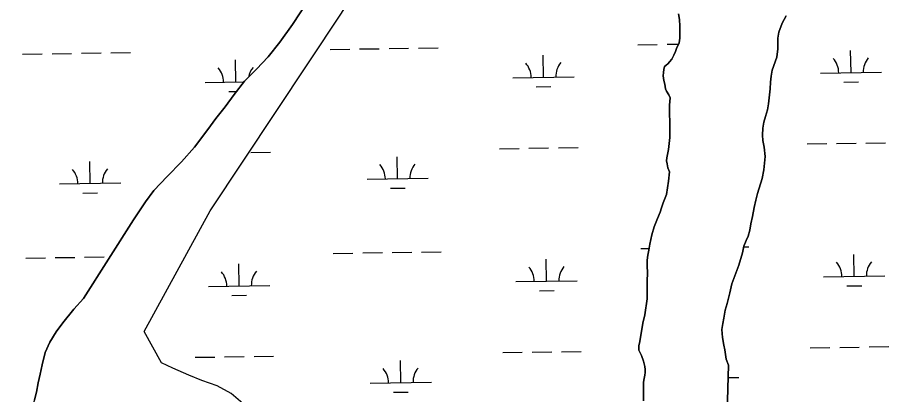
# Model space of a CAD drawing. Extents: x 3823584 to 3861785, y 301729 to 327625.
# Drawn here: x 3839304 to 3840740, y 316220 to 316835 of the extents above; entities that cross this region are included whole.
import ezdxf

# ---------------------------------------------------------------- set-up
doc = ezdxf.new("R2010")
doc.units = 0
doc.layers.add('V-TOPO-SHOR', color=7, linetype='Continuous')
doc.layers.add('V-WETL-SWMP', color=7, linetype='Continuous')

msp = doc.modelspace()

# ---------------------------------------------------------------- linework, layer by layer
at = {"layer": 'V-TOPO-SHOR'}
for points in [[(3839510.7, 316322.6), (3839618.4, 316519.5), (3839832.6, 316842), (3839947.4, 317028), (3839967.3, 317055.5), (3840202.9, 317393.2), (3840394.5, 317642.2), (3840536.5, 317809.3), (3840550.7, 317815.7), (3840560.3, 317824), (3840573.6, 317837.1), (3840584.2, 317849.3), (3840596.6, 317861.3), (3840670.9, 317955.5), (3840683.4, 317964.6), (3840697, 317970), (3840711.2, 317973.7), (3840720, 317975.4), (3840727.7, 317974.3), (3840739.7, 317970.8)], [(3839331.5, 316211.2), (3839334.9, 316224.1), (3839337.8, 316239), (3839340.7, 316253.1), (3839344.1, 316268.7), (3839348.9, 316288.7), (3839356.5, 316305.6), (3839367.2, 316322.1), (3839378, 316337), (3839396, 316359.1), (3839411.8, 316376.5), (3839493, 316505), (3839512.5, 316534.2), (3839526.3, 316552.7), (3839548.3, 316575.6), (3839571.4, 316599.6), (3839592.6, 316623.3), (3839614.4, 316652.1), (3839627.5, 316670.2), (3839642.9, 316689.1), (3839657.4, 316709.6), (3839674.3, 316731.2), (3839693.6, 316751), (3839712.9, 316770.7), (3839731.7, 316794.7), (3839752.4, 316823.5), (3839883.4, 317022.9)], [(3840325.3, 316209.8), (3840325.6, 316233.4), (3840325.5, 316240), (3840326.4, 316246.2), (3840327.5, 316251.5), (3840328, 316256), (3840328, 316260.7), (3840327.7, 316266), (3840325.5, 316274.5), (3840321.9, 316283.5), (3840318, 316292.4), (3840318, 316299.6), (3840319.4, 316306.6), (3840324.5, 316336.2), (3840327.3, 316350.2), (3840331.1, 316376), (3840331.5, 316388.7), (3840331.5, 316405.3), (3840331.7, 316418), (3840331.6, 316430.7), (3840331.5, 316439.1), (3840332.7, 316447.1), (3840334, 316455.3), (3840335.6, 316465.4), (3840338.8, 316480.7), (3840342.7, 316493.8), (3840348.2, 316507.1), (3840352.4, 316517.5), (3840354.8, 316524.6), (3840357.6, 316532.8), (3840359.9, 316538.3), (3840362.9, 316546.5), (3840366, 316568), (3840367.6, 316583.3), (3840365.1, 316589.9), (3840363.9, 316596.3), (3840363, 316601.2), (3840363.4, 316606.4), (3840364.3, 316611.5), (3840365.9, 316619.5), (3840367.4, 316629.3), (3840368.2, 316639.1), (3840368.5, 316652.9), (3840368.1, 316663.9), (3840368.1, 316668.3), (3840368, 316674.4), (3840367.9, 316683), (3840368, 316691.9), (3840369, 316703.9), (3840366.6, 316708.7), (3840363, 316714.7), (3840361.4, 316718.8), (3840360.1, 316726.2), (3840358.7, 316732.2), (3840357.6, 316739.8), (3840357.8, 316745.1), (3840358.7, 316750), (3840359.8, 316754.9), (3840361.9, 316757), (3840365.4, 316760), (3840367.9, 316762.8), (3840371.5, 316767.3), (3840374.6, 316773.6), (3840377.4, 316779.5), (3840379.3, 316784.4), (3840383.3, 316793.6), (3840384.8, 316801.6), (3840384.9, 316810.2), (3840384.9, 316820.7), (3840384.2, 316831.6), (3840382.5, 316841)], [(3840558.2, 316837.9), (3840551.8, 316825.8), (3840546.1, 316811.4), (3840544.4, 316801.5), (3840544.6, 316793), (3840544.8, 316783.7), (3840542.9, 316770.5), (3840535.4, 316749.4), (3840533.6, 316739.5), (3840532.7, 316729.5), (3840531.8, 316718.7), (3840529.6, 316694.1), (3840527.9, 316684.3), (3840524.4, 316673.6), (3840521.9, 316664.2), (3840520.3, 316654.5), (3840519.4, 316643.2), (3840520, 316634.2), (3840522.5, 316623.3), (3840524.1, 316608.2), (3840521.8, 316586.4), (3840518.8, 316572.5), (3840511.2, 316548)], [(3840511.2, 316548), (3840508.5, 316537), (3840505.7, 316525.2), (3840503, 316510.6), (3840500.7, 316498.3), (3840499.1, 316487.9), (3840496.2, 316478.3), (3840493, 316471.3), (3840489.3, 316462.3), (3840486.9, 316451), (3840481.1, 316431.2), (3840474.2, 316413.8), (3840469.3, 316400.4), (3840466.2, 316385.9), (3840461.9, 316368.7), (3840458.9, 316357.6), (3840456.6, 316344.8), (3840454.8, 316336.1), (3840453.4, 316326.3), (3840454.3, 316313), (3840456.5, 316300.7), (3840458.1, 316292.8), (3840460.4, 316277.6), (3840464.3, 316267.9), (3840462.1, 316191)], [(3839690.2, 315964.1), (3839698.7, 315982.6), (3839703.2, 316008.6), (3839706.7, 316031.3), (3839707.4, 316062.1), (3839705.9, 316096.7), (3839700.5, 316137.2), (3839694.3, 316165.2), (3839688.1, 316184.6), (3839671.6, 316205.4), (3839652.5, 316221.9), (3839629.7, 316234.1), (3839604.7, 316243), (3839583.5, 316251.4), (3839557.4, 316262.9), (3839539, 316271.9), (3839510.7, 316322.6)]]:
    msp.add_lwpolyline(points, dxfattribs=at)
at = {"layer": 'V-WETL-SWMP'}
for p, q in [((3839862.1, 316783.7), (3839894.1, 316784.2)), ((3839910.1, 316784.4), (3839942.1, 316784.9)), ((3839958.1, 316785.2), (3839990.1, 316785.7)), ((3840315.9, 316790.7), (3840347.9, 316791.2)), ((3840363.9, 316791.4), (3840382.5, 316791.7)), ((3839312.2, 316775.2), (3839344.2, 316775.7)), ((3839360.2, 316776), (3839392.2, 316776.5)), ((3839408.2, 316776.7), (3839440.2, 316777.2)), ((3839456.2, 316777.4), (3839488.2, 316777.9)), ((3839814.1, 316783), (3839846.1, 316783.5)), ((3840162.1, 316737.6), (3840161.6, 316773.6)), ((3840664, 316745.3), (3840663.4, 316781.3)), ((3839660.3, 316729.8), (3839659.7, 316765.8)), ((3840614, 316744.5), (3840714, 316746.1)), ((3839610.3, 316729.1), (3839673.4, 316730)), ((3840112.1, 316736.8), (3840212.1, 316738.4)), ((3840652.2, 316729.7), (3840676.2, 316730.1)), ((3839648.5, 316714.2), (3839661.2, 316714.4)), ((3840150.4, 316722), (3840174.4, 316722.3)), ((3840592.4, 316628.8), (3840624.4, 316629.3)), ((3840640.4, 316629.5), (3840672.4, 316630)), ((3840688.4, 316630.2), (3840720.4, 316630.7)), ((3839684.7, 316614.8), (3839716.7, 316615.3)), ((3840090.5, 316621), (3840122.5, 316621.5)), ((3840138.5, 316621.8), (3840170.5, 316622.3)), ((3840186.5, 316622.5), (3840218.5, 316623)), ((3839422.3, 316564.3), (3839421.8, 316600.3)), ((3839924.2, 316572), (3839923.6, 316608)), ((3839874.2, 316571.3), (3839974.2, 316572.8)), ((3839372.3, 316563.5), (3839472.3, 316565.1)), ((3839912.4, 316556.4), (3839936.4, 316556.8)), ((3839410.6, 316548.7), (3839434.6, 316549)), ((3840321.1, 316458.1), (3840334.5, 316458.3)), ((3840489, 316460.7), (3840497, 316460.8)), ((3839317.4, 316442.6), (3839349.4, 316443.1)), ((3839365.4, 316443.3), (3839397.4, 316443.8)), ((3839413.3, 316444.1), (3839445.3, 316444.6)), ((3839819.2, 316450.3), (3839851.2, 316450.8)), ((3839867.2, 316451.1), (3839899.2, 316451.6)), ((3839915.2, 316451.8), (3839947.2, 316452.3)), ((3839963.2, 316452.5), (3839995.2, 316453)), ((3840167.3, 316404.9), (3840166.7, 316440.9)), ((3840669.1, 316412.7), (3840668.6, 316448.7)), ((3839665.4, 316397.2), (3839664.9, 316433.2)), ((3840619.1, 316411.9), (3840719.1, 316413.5)), ((3839615.4, 316396.4), (3839715.4, 316398)), ((3840117.3, 316404.2), (3840217.3, 316405.7)), ((3840657.4, 316397.1), (3840681.4, 316397.4)), ((3839653.7, 316381.6), (3839677.7, 316382)), ((3840155.5, 316389.3), (3840179.5, 316389.7)), ((3840597.5, 316296.1), (3840629.5, 316296.6)), ((3840645.5, 316296.9), (3840677.5, 316297.4)), ((3840693.5, 316297.6), (3840725.5, 316298.1)), ((3839641.8, 316281.4), (3839673.8, 316281.9)), ((3839689.8, 316282.1), (3839721.8, 316282.6)), ((3840095.6, 316288.4), (3840127.6, 316288.9)), ((3840143.6, 316289.1), (3840175.6, 316289.6)), ((3840191.6, 316289.9), (3840223.6, 316290.4)), ((3839593.8, 316280.7), (3839625.8, 316281.1)), ((3839929.3, 316239.4), (3839928.8, 316275.4)), ((3839879.3, 316238.6), (3839979.3, 316240.2)), ((3840463.7, 316247.6), (3840481.2, 316247.9)), ((3839917.6, 316223.8), (3839941.6, 316224.1))]:
    msp.add_line(p, q, dxfattribs=at)
for points in [[(3839883.4, 317022.9), (3839752.4, 316823.5), (3839731.7, 316794.7), (3839712.9, 316770.7), (3839693.6, 316751), (3839674.4, 316731.2), (3839657.4, 316709.6), (3839642.9, 316689.1), (3839627.5, 316670.2), (3839614.5, 316652.1), (3839592.6, 316623.3), (3839571.4, 316599.6), (3839548.3, 316575.6), (3839526.3, 316552.7), (3839512.5, 316534.2), (3839493, 316505), (3839411.8, 316376.5), (3839396, 316359.1), (3839378, 316337), (3839367.2, 316322.1), (3839356.5, 316305.6), (3839348.9, 316288.7), (3839344.1, 316268.7), (3839340.7, 316253.1), (3839337.8, 316239)], [(3839583.5, 316251.4), (3839557.4, 316262.9), (3839539, 316271.9), (3839510.7, 316322.6), (3839618.4, 316519.5), (3839832.6, 316842)], [(3840382.5, 316841), (3840384.2, 316831.6), (3840384.9, 316820.7), (3840384.9, 316810.2), (3840384.8, 316801.6), (3840383.3, 316793.6), (3840379.3, 316784.4), (3840377.4, 316779.5), (3840374.6, 316773.6), (3840371.5, 316767.3), (3840367.9, 316762.8), (3840365.4, 316760), (3840361.9, 316757), (3840359.8, 316754.9), (3840358.7, 316750), (3840357.8, 316745.1), (3840357.6, 316739.8), (3840358.7, 316732.2), (3840360.1, 316726.2), (3840361.4, 316718.8)], [(3840469.3, 316400.4), (3840474.2, 316413.8), (3840481.1, 316431.2), (3840486.9, 316451), (3840489.3, 316462.3), (3840493, 316471.3), (3840496.2, 316478.3), (3840499.1, 316487.9), (3840500.7, 316498.3), (3840503, 316510.6), (3840505.7, 316525.2), (3840508.5, 316537), (3840511.2, 316548), (3840518.8, 316572.5), (3840521.8, 316586.4), (3840524.1, 316608.2), (3840522.5, 316623.3), (3840520, 316634.2), (3840519.4, 316643.2), (3840520.3, 316654.5), (3840521.9, 316664.2), (3840524.4, 316673.6), (3840527.9, 316684.3), (3840529.6, 316694.1), (3840531.8, 316718.7), (3840532.7, 316729.5), (3840533.6, 316739.5), (3840535.4, 316749.4), (3840542.9, 316770.5), (3840544.8, 316783.7), (3840544.6, 316793), (3840544.4, 316801.5), (3840546.1, 316811.4), (3840551.8, 316825.8), (3840558.2, 316837.9)], [(3840361.4, 316718.8), (3840363, 316714.7), (3840366.6, 316708.7), (3840369, 316703.9), (3840368, 316691.9), (3840367.9, 316683), (3840368, 316674.4), (3840368.1, 316668.3), (3840368.1, 316663.9), (3840368.5, 316652.9), (3840368.2, 316639.1), (3840367.4, 316629.3), (3840365.9, 316619.5), (3840364.3, 316611.5), (3840363.4, 316606.4), (3840363, 316601.2), (3840363.9, 316596.3), (3840365.1, 316589.9), (3840367.6, 316583.3), (3840366, 316568), (3840362.9, 316546.5), (3840359.9, 316538.3), (3840357.6, 316532.8), (3840354.8, 316524.6), (3840352.4, 316517.5), (3840348.2, 316507.1), (3840342.7, 316493.8), (3840338.8, 316480.7), (3840335.6, 316465.4), (3840334, 316455.3), (3840332.7, 316447.1), (3840331.5, 316439.1), (3840331.6, 316430.7), (3840331.7, 316418), (3840331.5, 316405.3), (3840331.5, 316388.7), (3840331.1, 316376), (3840327.3, 316350.2), (3840324.5, 316336.2), (3840319.4, 316306.6), (3840318, 316299.6), (3840318, 316292.4), (3840321.9, 316283.5), (3840325.5, 316274.5), (3840327.7, 316266), (3840328, 316260.7), (3840328, 316256), (3840327.5, 316251.5), (3840326.4, 316246.2), (3840325.5, 316240), (3840325.6, 316233.4), (3840325.3, 316209.8)], [(3840462.1, 316191), (3840464.3, 316267.9), (3840460.4, 316277.6), (3840458.1, 316292.8), (3840456.5, 316300.7), (3840454.3, 316313), (3840453.4, 316326.3), (3840454.8, 316336.1), (3840456.6, 316344.8), (3840458.9, 316357.6), (3840461.9, 316368.7), (3840466.2, 316385.9), (3840469.3, 316400.4)], [(3839337.8, 316239), (3839334.9, 316224.1), (3839331.5, 316211.2), (3839328.5, 316201.8), (3839322, 316189.6), (3839313.2, 316174.7), (3839305.2, 316159.4), (3839294.1, 316139.4)], [(3839671.6, 316205.4), (3839652.5, 316221.9), (3839629.7, 316234.1), (3839604.7, 316243), (3839583.5, 316251.4)]]:
    msp.add_lwpolyline(points, dxfattribs=at)
for centre, start, end in [((3840106.9, 316737.2), 0.1115, 41.6552), ((3840217.4, 316738.9), 140.1115, 181.6552), ((3840608.7, 316744.9), 0.1115, 41.6552), ((3840719.2, 316746.6), 140.1115, 181.6552), ((3839605, 316729.5), 0.1115, 41.6552), ((3839715.5, 316731.2), 140.1115, 168.8714), ((3839367.1, 316563.9), 0.1115, 41.6552), ((3839477.6, 316565.6), 140.1115, 181.6552), ((3839868.9, 316571.7), 0.1115, 41.6552), ((3839979.4, 316573.4), 140.1115, 181.6552), ((3840112, 316404.6), 0.1115, 41.6552), ((3840222.5, 316406.3), 140.1115, 181.6552), ((3840613.9, 316412.3), 0.1115, 41.6552), ((3840724.3, 316414), 140.1115, 181.6552), ((3839610.2, 316396.8), 0.1115, 41.6552), ((3839720.6, 316398.5), 140.1115, 181.6552), ((3839874.1, 316239), 0.1115, 41.6552), ((3839984.5, 316240.7), 140.1115, 181.6552)]:
    msp.add_arc(centre, 35.2, start, end, dxfattribs=at)

doc.saveas('drawing.dxf')
